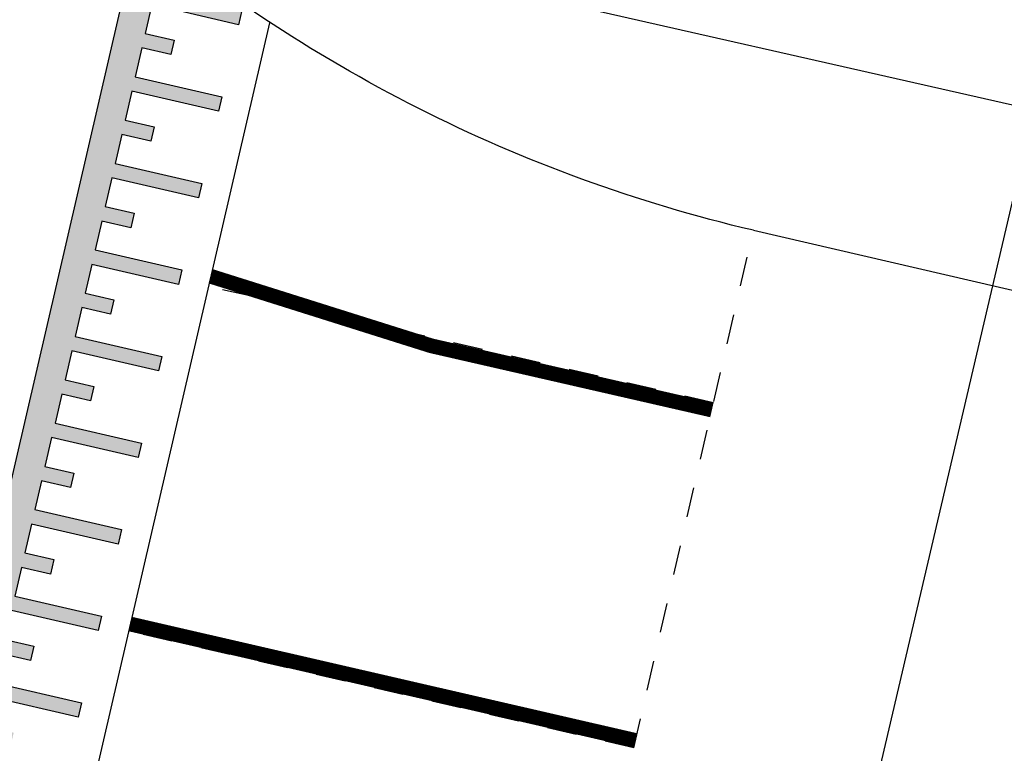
# Model space of a CAD drawing. Header units: metres. Extents: x 116958 to 118326, y 475500 to 477904.
# Tile 839 of 1001: x 117661.83 to 117668.48, y 476734.68 to 476739.63. Entities that reach past the tile are written whole.
import ezdxf

# ---------------------------------------------------------------- set-up
doc = ezdxf.new("R2010")
doc.units = ezdxf.units.M
doc.header["$LTSCALE"] = 0.2
doc.linetypes.add('200-1-1', pattern=[10, 5, -5])
doc.linetypes.add('MATGRENS', pattern=[2, 1, -1])
for name, color, linetype in [('B-WE-GW-WATERGANG_INSTEEK-G', 252, 'Continuous'), ('B-WE-VH-VERHARDING_ASFALT-GV', 252, 'Continuous'), ('N-WE-VH-DREMPEL_ASFALT-S', 3, 'Continuous'), ('N-WE-VH-MATERIAALGRENS-G', 251, 'MATGRENS'), ('N-WE-VH-VERHARDING_KANT_ASFALT-G', 251, 'Continuous'), ('N-WE-VW-MARKERING_LANGS_STREEP_100_100_010-G', 1, '200-1-1'), ('X-XX-WERKGRENS-G', 4, 'WERKGRENS')]:
    doc.layers.add(name, color=color, linetype=linetype)
doc.linetypes.add('WERKGRENS', pattern='A,5,-2,[100,standaard.shx,S=1,R=0,X=0,Y=0],-2', length=9)

msp = doc.modelspace()

# ---------------------------------------------------------------- hatches: boundary and pattern name
at = {"layer": 'N-WE-VH-DREMPEL_ASFALT-S'}
msp.add_hatch(color=8, dxfattribs=at).paths.add_polyline_path([(117661.3216, 476734.5565), (117662.6422, 476740.2606), (117662.8152, 476740.1211), (117662.7477, 476739.8293), (117663.3322, 476739.6939), (117663.3097, 476739.5965), (117662.7251, 476739.7318), (117662.68, 476739.537), (117662.8748, 476739.4919), (117662.8523, 476739.3945), (117662.6574, 476739.4396), (117662.6123, 476739.2447), (117663.1969, 476739.1094), (117663.1743, 476739.012), (117662.5898, 476739.1473), (117662.5447, 476738.9524), (117662.7395, 476738.9073), (117662.717, 476738.8099), (117662.5221, 476738.855), (117662.477, 476738.6602), (117663.0615, 476738.5248), (117663.039, 476738.4274), (117662.4544, 476738.5628), (117662.4093, 476738.3679), (117662.6042, 476738.3228), (117662.5816, 476738.2254), (117662.3868, 476738.2705), (117662.3417, 476738.0756), (117662.9262, 476737.9403), (117662.9036, 476737.8429), (117662.3191, 476737.9782), (117662.274, 476737.7834), (117662.4688, 476737.7383), (117662.4463, 476737.6408), (117662.2514, 476737.6859), (117662.2063, 476737.4911), (117662.7909, 476737.3558), (117662.7683, 476737.2583), (117662.1838, 476737.3937), (117662.1387, 476737.1988), (117662.3335, 476737.1537), (117662.311, 476737.0563), (117662.1161, 476737.1014), (117662.071, 476736.9066), (117662.6555, 476736.7712), (117662.633, 476736.6738), (117662.0484, 476736.8091), (117662.0033, 476736.6143), (117662.1982, 476736.5692), (117662.1756, 476736.4718), (117661.9808, 476736.5169), (117661.9357, 476736.322), (117662.5202, 476736.1867), (117662.4976, 476736.0893), (117661.9131, 476736.2246), (117661.868, 476736.0298), (117662.0628, 476735.9846), (117662.0403, 476735.8872), (117661.8454, 476735.9323), (117661.8003, 476735.7375), (117662.3849, 476735.6022), (117662.3623, 476735.5047), (117661.7778, 476735.6401), (117661.7327, 476735.4452), (117661.9275, 476735.4001), (117661.9049, 476735.3027), (117661.7101, 476735.3478), (117661.665, 476735.153), (117662.2495, 476735.0176), (117662.227, 476734.9202), (117661.6424, 476735.0555), (117661.5973, 476734.8607), (117661.7922, 476734.8156), (117661.7696, 476734.7181), (117661.5748, 476734.7633), (117661.5165, 476734.5114)])

# ---------------------------------------------------------------- linework, layer by layer
at = {"layer": 'B-WE-GW-WATERGANG_INSTEEK-G', "flags": 128}
msp.add_lwpolyline([(117663.8911, 476740.1089), (117728.2931, 476725.5184)], dxfattribs=at)
at = {"layer": 'B-WE-VH-VERHARDING_ASFALT-GV'}
msp.add_line((117666.7838, 476738.208), (117703.238, 476729.768), dxfattribs=at)
at = {"layer": 'N-WE-VH-DREMPEL_ASFALT-S'}
msp.add_line((117663.5177, 476739.6084), (117662.2958, 476734.3309), dxfattribs=at)
at = {"layer": 'N-WE-VH-DREMPEL_ASFALT-S', "flags": 128}
for points in [[(117661.3216, 476734.5565), (117662.6422, 476740.2606)], [(117663.3322, 476739.6939), (117663.3097, 476739.5965), (117662.7251, 476739.7318), (117662.68, 476739.537), (117662.8748, 476739.4919), (117662.8523, 476739.3945), (117662.6574, 476739.4396), (117662.6123, 476739.2447), (117663.1969, 476739.1094), (117663.1743, 476739.012), (117662.5898, 476739.1473), (117662.5447, 476738.9524), (117662.7395, 476738.9073), (117662.717, 476738.8099), (117662.5221, 476738.855), (117662.477, 476738.6602), (117663.0615, 476738.5248), (117663.039, 476738.4274), (117662.4544, 476738.5628), (117662.4093, 476738.3679), (117662.6042, 476738.3228), (117662.5816, 476738.2254), (117662.3868, 476738.2705), (117662.3417, 476738.0756), (117662.9262, 476737.9403), (117662.9036, 476737.8429), (117662.3191, 476737.9782), (117662.274, 476737.7834), (117662.4688, 476737.7383), (117662.4463, 476737.6408), (117662.2514, 476737.6859), (117662.2063, 476737.4911), (117662.7909, 476737.3558), (117662.7683, 476737.2583), (117662.1838, 476737.3937), (117662.1387, 476737.1988), (117662.3335, 476737.1537), (117662.311, 476737.0563), (117662.1161, 476737.1014), (117662.071, 476736.9066), (117662.6555, 476736.7712), (117662.633, 476736.6738), (117662.0484, 476736.8091), (117662.0033, 476736.6143), (117662.1982, 476736.5692), (117662.1756, 476736.4718), (117661.9808, 476736.5169), (117661.9357, 476736.322), (117662.5202, 476736.1867), (117662.4976, 476736.0893), (117661.9131, 476736.2246), (117661.868, 476736.0298), (117662.0628, 476735.9846), (117662.0403, 476735.8872), (117661.8454, 476735.9323), (117661.8003, 476735.7375), (117662.3849, 476735.6022), (117662.3623, 476735.5047), (117661.7778, 476735.6401)], [(117661.7327, 476735.4452), (117661.9275, 476735.4001), (117661.9049, 476735.3027), (117661.7101, 476735.3478)], [(117661.665, 476735.153), (117662.2495, 476735.0176), (117662.227, 476734.9202), (117661.6424, 476735.0555)]]:
    msp.add_lwpolyline(points, dxfattribs=at)
at = {"layer": 'N-WE-VH-MATERIAALGRENS-G'}
for p, q in [((117665.7085, 476733.5449), (117666.7838, 476738.208)), ((117666.5152, 476737.0433), (117663.1058, 476737.8294)), ((117665.9781, 476734.7143), (117662.5669, 476735.5008))]:
    msp.add_line(p, q, dxfattribs=at)
at = {"layer": 'N-WE-VH-VERHARDING_KANT_ASFALT-G', "extrusion": (0, 0, -1), "flags": 128}
msp.add_lwpolyline([(-117666.7838, 476738.208, 0.119259), (-117662.5157, 476740.3667)], format="xyb", dxfattribs=at)
at = {"layer": 'N-WE-VW-MARKERING_LANGS_STREEP_100_100_010-G', "const_width": 0.1, "flags": 128}
for points in [[(117666.5039, 476736.9946), (117664.6087, 476737.4285), (117663.1216, 476737.8976)], [(117665.9894, 476734.763), (117662.578, 476735.5496)]]:
    msp.add_lwpolyline(points, dxfattribs=at)
at = {"layer": 'X-XX-WERKGRENS-G', "flags": 128}
msp.add_lwpolyline([(117645.9664, 476862.6075), (117634.9745, 476865.2151), (117637.5487, 476876.0617), (117633.0907, 476878.0393), (117638.2837, 476901.007, 0.007003), (117641.2261, 476914.9239), (117644.7726, 476932.9417, -0.009477), (117648.7748, 476951.4191), (117682.1397, 477092.4828), (117684.9394, 477091.8206), (117690.0155, 477113.1889), (117687.195, 477113.856), (117696.0765, 477151.406), (117682.569, 477154.508), (117677.8713, 477156.5227), (117675.9192, 477151.9543), (117677.6024, 477151.2043), (117617.8745, 476891.2011, -0.141031), (117612.0508, 476885.1732), (117608.8863, 476872.1622), (117616.6333, 476870.3501), (117594.455, 476775.5815), (117591.6664, 476762.6258), (117557.231, 476770.2357), (117535.9419, 476756.7618), (117522.8248, 476758.076), (117522.1217, 476749.735), (117520.3, 476747.1782), (117535.0378, 476744.5472), (117534.9655, 476740.5123), (117573.0865, 476730.7335), (117571.947, 476714.5351), (117565.2153, 476668.0741), (117554.4462, 476619.405), (117549.0036, 476617.3363), (117546.9553, 476605.9114), (117551.0277, 476605.1813), (117550.3806, 476598.0517), (117540.2436, 476553.057), (117535.4457, 476554.0018), (117533.4709, 476545.0516), (117547.5759, 476541.9394), (117533.4564, 476476.2126), (117526.697, 476477.7436), (117522.5571, 476461.9109), (117516.7798, 476459.4835), (117507.8791, 476463.5152), (117505.8929, 476459.239), (117469.6512, 476476.107), (117445.5149, 476423.4185), (117445.9686, 476417.9861), (117435.0416, 476418.6794), (117428.1381, 476420.7705), (117425.4001, 476412.3339), (117423.6912, 476405.1972), (117410.8006, 476410.4298), (117409.7071, 476407.7657), (117426.749, 476399.88), (117460.9424, 476387.0669), (117495.1022, 476379.2249), (117493.4728, 476372.2663), (117476.7618, 476376.217), (117474.3709, 476365.4705), (117490.8262, 476361.7615), (117489.011, 476354.226), (117492.171, 476353.5189), (117480.2801, 476305.319), (117481.559, 476284.029), (117447.9268, 476135.0217), (117473.0639, 476129.3481), (117488.5463, 476194.332), (117500.5926, 476245.9149), (117521.6918, 476335.9555), (117536.0754, 476396.4563), (117539.3399, 476409.1951), (117544.6292, 476407.9663), (117544.7607, 476408.5325), (117545.6389, 476412.3232), (117546.285, 476414.5382), (117547.0023, 476416.7585), (117547.7829, 476418.9575), (117548.6263, 476421.1331), (117549.5349, 476423.2915), (117550.414, 476425.2695), (117552.6462, 476424.7384), (117556.7356, 476433.5626), (117554.5599, 476434.5709), (117556.966, 476439.6468), (117557.9232, 476441.8324), (117558.828, 476444.0327), (117559.8925, 476446.798), (117553.617, 476449.0042), (117553.6126, 476449.0122, 0.021466), (117555.4021, 476455.1954), (117565.9672, 476498.5949), (117570.3964, 476517.6724), (117575.0562, 476516.7801), (117577.8274, 476530.8025), (117583.1173, 476555.0181), (117595.7307, 476619.0793), (117602.4176, 476639.6564), (117617.4788, 476703.9645), (117625.4997, 476736.6997), (117655.2406, 476731.4882), (117659.4024, 476732.9564), (117666.8311, 476731.1227), (117669.3167, 476741.762), (117666.4014, 476742.3995, -0.426224), (117663.3904, 476747.3932), (117663.4368, 476747.5946), (117644.3123, 476752.0044, -0.159878), (117642.1777, 476753.2947), (117640.4152, 476755.3451, 0.159971), (117634.8615, 476758.7007), (117632.8983, 476759.1527), (117633.5518, 476762.0807), (117631.4578, 476762.5627), (117637.1732, 476786.5812), (117628.152, 476788.6056), (117645.9664, 476862.6075)], format="xyb", dxfattribs=at)

doc.saveas('drawing.dxf')
